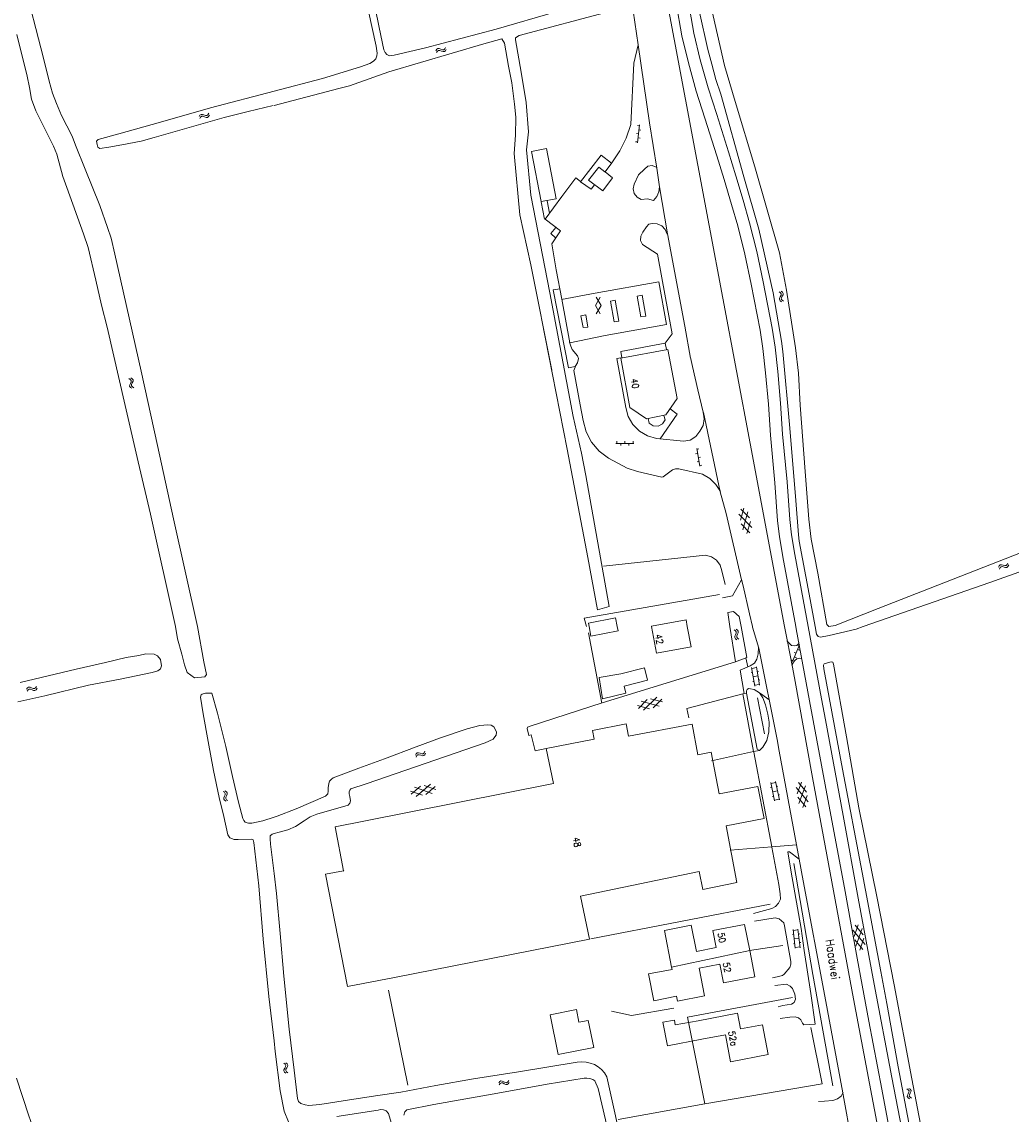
# Model space of a CAD drawing. Header units: metres. Extents: x 189705 to 199106, y 581686 to 588448.
# Tile 408 of 555: x 195938 to 196180, y 587381 to 587648. Entities that reach past the tile are written whole.
import ezdxf

# ---------------------------------------------------------------- set-up
doc = ezdxf.new("R2010")
doc.units = ezdxf.units.M
doc.layers.add('B-WA-OG-GBKN-G', color=7, linetype='Continuous', lineweight=18)
doc.styles.add('Style-STANDARD', font='STANDARD.shx')

msp = doc.modelspace()

# ---------------------------------------------------------------- linework, layer by layer
at = {"layer": 'B-WA-OG-GBKN-G'}
for p, q in [((196039.644, 587640.89), (196039.853, 587641.24)), ((196039.853, 587641.24), (196040.111, 587641.442)), ((196040.111, 587641.442), (196040.449, 587641.439)), ((196040.449, 587641.439), (196040.827, 587641.288)), ((196040.827, 587641.288), (196041.207, 587641.137)), ((196041.207, 587641.137), (196041.536, 587641.132)), ((196041.536, 587641.132), (196041.803, 587641.337)), ((196041.803, 587641.337), (196042.014, 587641.687)), ((196041.96, 587640.865), (196042.17, 587641.216)), ((196039.801, 587640.419), (196040.012, 587640.767)), ((196040.012, 587640.767), (196040.272, 587640.968)), ((196040.272, 587640.968), (196040.598, 587640.966)), ((196040.598, 587640.966), (196040.985, 587640.817)), ((196040.985, 587640.817), (196041.364, 587640.664)), ((196041.364, 587640.664), (196041.693, 587640.659)), ((196041.693, 587640.659), (196041.96, 587640.865)), ((195981.662, 587624.76), (195981.868, 587625.112)), ((195981.868, 587625.112), (195982.124, 587625.316)), ((195982.124, 587625.316), (195982.462, 587625.317)), ((195982.462, 587625.317), (195982.841, 587625.169)), ((195982.841, 587625.169), (195983.222, 587625.022)), ((195983.222, 587625.022), (195983.551, 587625.02)), ((195983.551, 587625.02), (195983.817, 587625.226)), ((195983.817, 587625.226), (195984.024, 587625.579)), ((195983.978, 587624.757), (195984.185, 587625.109)), ((195981.823, 587624.29), (195982.031, 587624.641)), ((195982.031, 587624.641), (195982.289, 587624.843)), ((195982.289, 587624.843), (195982.616, 587624.845)), ((195982.616, 587624.845), (195983.004, 587624.7)), ((195983.004, 587624.7), (195983.384, 587624.55)), ((195983.384, 587624.55), (195983.713, 587624.548)), ((195983.713, 587624.548), (195983.978, 587624.757)), ((196088.947, 587622.597), (196089.444, 587622.541)), ((196088.974, 587618.367), (196089.466, 587622.739)), ((196088.723, 587620.609), (196089.22, 587620.553)), ((196089.332, 587621.547), (196089.829, 587621.491)), ((196088.499, 587618.622), (196088.996, 587618.566)), ((196089.108, 587619.559), (196089.605, 587619.503)), ((196079.86, 587580.605), (196078.676, 587578.557)), ((196080.074, 587578.557), (196078.892, 587580.605)), ((196123.64, 587581.918), (196123.966, 587581.674)), ((196123.733, 587580.339), (196123.697, 587580.012)), ((196123.697, 587580.012), (196123.876, 587579.726)), ((196123.922, 587580.7), (196123.733, 587580.339)), ((196123.876, 587579.726), (196124.204, 587579.483)), ((196124.107, 587581.071), (196123.922, 587580.7)), ((196123.966, 587581.674), (196124.14, 587581.396)), ((196124.14, 587581.396), (196124.107, 587581.071)), ((196124.124, 587582.028), (196124.452, 587581.787)), ((196124.219, 587580.449), (196124.183, 587580.122)), ((196124.183, 587580.122), (196124.36, 587579.837)), ((196124.406, 587580.813), (196124.219, 587580.449)), ((196124.36, 587579.837), (196124.689, 587579.593)), ((196124.593, 587581.174), (196124.406, 587580.813)), ((196124.452, 587581.787), (196124.628, 587581.511)), ((196124.628, 587581.511), (196124.593, 587581.174)), ((196079.856, 587576.509), (196078.676, 587578.557)), ((196080.074, 587578.557), (196078.888, 587576.509)), ((195965.303, 587560.611), (195964.962, 587560.837)), ((195964.825, 587560.475), (195964.484, 587560.701)), ((195964.646, 587558.789), (195964.663, 587559.127)), ((195964.836, 587558.523), (195964.646, 587558.789)), ((195964.663, 587559.127), (195964.831, 587559.498)), ((195965.017, 587560.199), (195964.825, 587560.475)), ((195964.831, 587559.498), (195964.998, 587559.871)), ((195965.177, 587558.299), (195964.836, 587558.523)), ((195964.998, 587559.871), (195965.017, 587560.199)), ((195965.127, 587558.93), (195965.143, 587559.255)), ((195965.316, 587558.661), (195965.127, 587558.93)), ((195965.143, 587559.255), (195965.308, 587559.636)), ((195965.497, 587560.335), (195965.303, 587560.611)), ((195965.308, 587559.636), (195965.478, 587560.007)), ((195965.655, 587558.435), (195965.316, 587558.661)), ((195965.478, 587560.007), (195965.497, 587560.335)), ((196083.675, 587544.819), (196088.075, 587544.819)), ((196083.875, 587545.319), (196083.875, 587544.819)), ((196084.875, 587544.819), (196084.875, 587544.319)), ((196085.875, 587545.319), (196085.875, 587544.819)), ((196086.875, 587544.819), (196086.875, 587544.319)), ((196087.875, 587545.319), (196087.875, 587544.819)), ((196103.693, 587542.376), (196103.201, 587542.287)), ((196103.479, 587543.557), (196104.263, 587539.227)), ((196104.007, 587543.449), (196103.515, 587543.36)), ((196104.049, 587540.408), (196103.557, 587540.319)), ((196104.363, 587541.481), (196103.871, 587541.392)), ((196104.719, 587539.513), (196104.227, 587539.424)), ((196114.167, 587525.995), (196115, 587528.929)), ((196114.269, 587528.745), (196116.395, 587526.557)), ((196113.786, 587527.504), (196116.989, 587524.206)), ((196114.76, 587523.643), (196116.014, 587528.064)), ((196114.378, 587525.155), (196116.503, 587522.966)), ((196115.774, 587522.782), (196116.607, 587525.719)), ((196179.462, 587515.157), (196179.639, 587515.526)), ((196177.355, 587514.511), (196177.53, 587514.879)), ((196177.53, 587514.879), (196177.767, 587515.104)), ((196177.555, 587514.056), (196177.732, 587514.423)), ((196177.732, 587514.423), (196177.973, 587514.647)), ((196177.767, 587515.104), (196178.105, 587515.133)), ((196177.973, 587514.647), (196178.297, 587514.675)), ((196178.105, 587515.133), (196178.495, 587515.018)), ((196178.297, 587514.675), (196178.697, 587514.564)), ((196178.495, 587515.018), (196178.887, 587514.903)), ((196178.697, 587514.564), (196179.088, 587514.446)), ((196178.887, 587514.903), (196179.215, 587514.929)), ((196179.088, 587514.446), (196179.416, 587514.472)), ((196179.215, 587514.929), (196179.462, 587515.157)), ((196179.416, 587514.472), (196179.662, 587514.703)), ((196179.662, 587514.703), (196179.839, 587515.071)), ((196112.63, 587499.186), (196112.969, 587498.96)), ((196112.81, 587497.614), (196112.792, 587497.286)), ((196112.792, 587497.286), (196112.986, 587497.01)), ((196112.979, 587497.986), (196112.81, 587497.614)), ((196112.969, 587498.96), (196113.158, 587498.692)), ((196113.143, 587498.366), (196112.979, 587497.986)), ((196112.986, 587497.01), (196113.328, 587496.785)), ((196113.107, 587499.323), (196113.448, 587499.1)), ((196113.158, 587498.692), (196113.143, 587498.366)), ((196113.289, 587497.752), (196113.271, 587497.423)), ((196113.271, 587497.423), (196113.464, 587497.147)), ((196113.456, 587498.125), (196113.289, 587497.752)), ((196113.448, 587499.1), (196113.639, 587498.834)), ((196113.622, 587498.496), (196113.456, 587498.125)), ((196113.464, 587497.147), (196113.805, 587496.922)), ((196113.639, 587498.834), (196113.622, 587498.496)), ((196126.951, 587491.448), (196128.602, 587495.527)), ((196128.063, 587495.529), (196128.527, 587495.342)), ((196128.152, 587494.415), (196128.615, 587494.227)), ((196126.563, 587491.821), (196127.027, 587491.634)), ((196127.313, 587493.675), (196127.777, 587493.488)), ((196127.402, 587492.561), (196127.865, 587492.373)), ((196116.787, 587488.78), (196117.083, 587488.831)), ((196117.669, 587485.431), (196116.888, 587489.964)), ((196116.922, 587489.767), (196118.104, 587489.971)), ((196118.852, 587485.635), (196118.07, 587490.168)), ((196118.283, 587488.936), (196118.578, 587488.987)), ((196117.178, 587486.515), (196117.473, 587486.566)), ((196117.278, 587487.697), (196118.461, 587487.901)), ((196118.639, 587486.868), (196118.935, 587486.919)), ((195939.444, 587484.645), (195939.664, 587484.988)), ((195939.584, 587484.169), (195939.807, 587484.51)), ((195939.664, 587484.988), (195939.928, 587485.181)), ((195939.807, 587484.51), (195940.074, 587484.702)), ((195939.928, 587485.181), (195940.267, 587485.167)), ((195940.074, 587484.702), (195940.4, 587484.689)), ((195940.267, 587485.167), (195940.639, 587485.004)), ((195940.4, 587484.689), (195940.782, 587484.528)), ((195940.639, 587485.004), (195941.013, 587484.84)), ((195940.782, 587484.528), (195941.155, 587484.362)), ((195941.013, 587484.84), (195941.342, 587484.825)), ((195941.155, 587484.362), (195941.483, 587484.346)), ((195941.342, 587484.825), (195941.616, 587485.02)), ((195941.483, 587484.346), (195941.757, 587484.544)), ((195941.616, 587485.02), (195941.838, 587485.363)), ((195941.757, 587484.544), (195941.979, 587484.887)), ((196117.635, 587485.628), (196118.818, 587485.832)), ((196091.936, 587479.899), (196088.994, 587480.704)), ((196089.186, 587479.975), (196091.353, 587482.122)), ((196094.283, 587480.514), (196089.849, 587481.727)), ((196090.431, 587479.503), (196093.699, 587482.738)), ((196095.134, 587481.536), (196092.189, 587482.341)), ((196092.774, 587480.118), (196094.943, 587482.263)), ((196034.607, 587468.501), (196034.789, 587468.865)), ((196034.789, 587468.865), (196035.032, 587469.085)), ((196034.798, 587468.042), (196034.983, 587468.405)), ((196034.983, 587468.405), (196035.228, 587468.624)), ((196035.032, 587469.085), (196035.37, 587469.107)), ((196035.228, 587468.624), (196035.553, 587468.646)), ((196035.37, 587469.107), (196035.757, 587468.984)), ((196035.553, 587468.646), (196035.95, 587468.526)), ((196035.757, 587468.984), (196036.147, 587468.861)), ((196035.95, 587468.526), (196036.338, 587468.401)), ((196036.147, 587468.861), (196036.476, 587468.881)), ((196036.338, 587468.401), (196036.667, 587468.42)), ((196036.476, 587468.881), (196036.727, 587469.104)), ((196036.667, 587468.42), (196036.918, 587468.645)), ((196036.727, 587469.104), (196036.912, 587469.469)), ((196036.918, 587468.645), (196037.102, 587469.01)), ((196123.719, 587457.568), (196122.772, 587462.069)), ((196128.063, 587459.081), (196129.118, 587461.943)), ((195987.863, 587459.438), (195987.519, 587459.659)), ((195988.059, 587459.165), (195987.863, 587459.438)), ((195988.339, 587459.58), (195987.995, 587459.801)), ((195988.537, 587459.307), (195988.339, 587459.58)), ((195988.522, 587458.979), (195988.537, 587459.307)), ((196036.308, 587458.721), (196033.433, 587459.741)), ((196033.571, 587459.001), (196035.891, 587460.981)), ((196038.694, 587459.162), (196034.362, 587460.698)), ((196034.778, 587458.438), (196038.275, 587461.423)), ((196039.618, 587460.118), (196036.74, 587461.139)), ((196037.16, 587458.878), (196039.481, 587460.858)), ((196121.541, 587460.635), (196121.834, 587460.697)), ((196122.545, 587457.321), (196121.598, 587461.822)), ((196121.639, 587461.626), (196122.813, 587461.873)), ((196122.071, 587459.571), (196123.245, 587459.818)), ((196123.029, 587460.846), (196123.323, 587460.908)), ((196127.799, 587460.614), (196130.74, 587457.081)), ((196128.376, 587461.815), (196130.328, 587459.471)), ((196128.475, 587456.69), (196130.064, 587461.003)), ((195987.707, 587457.75), (195987.719, 587458.088)), ((195987.9, 587457.486), (195987.707, 587457.75)), ((195987.719, 587458.088), (195987.882, 587458.461)), ((195987.882, 587458.461), (195988.044, 587458.836)), ((195988.244, 587457.267), (195987.9, 587457.486)), ((195988.044, 587458.836), (195988.059, 587459.165)), ((195988.185, 587457.897), (195988.197, 587458.223)), ((195988.378, 587457.631), (195988.185, 587457.897)), ((195988.197, 587458.223), (195988.357, 587458.605)), ((195988.357, 587458.605), (195988.522, 587458.979)), ((195988.72, 587457.409), (195988.378, 587457.631)), ((196122.014, 587458.386), (196122.308, 587458.448)), ((196122.504, 587457.516), (196123.678, 587457.763)), ((196123.461, 587458.793), (196123.755, 587458.855)), ((196128.21, 587458.227), (196130.161, 587455.882)), ((196129.42, 587455.754), (196130.475, 587458.619)), ((196126.881, 587424.658), (196127.179, 587424.694)), ((196127.593, 587421.269), (196127.041, 587425.835)), ((196127.065, 587425.637), (196128.256, 587425.781)), ((196128.784, 587421.413), (196128.232, 587425.979)), ((196128.382, 587424.738), (196128.68, 587424.774)), ((196141.702, 587425.684), (196144.687, 587422.187)), ((196141.985, 587424.154), (196143.005, 587427.029)), ((196142.265, 587426.891), (196144.245, 587424.571)), ((196142.426, 587421.768), (196143.962, 587426.1)), ((196127.157, 587422.376), (196127.454, 587422.412)), ((196127.317, 587423.552), (196128.508, 587423.696)), ((196128.634, 587422.655), (196128.932, 587422.691)), ((196142.142, 587423.302), (196144.122, 587420.981)), ((196143.382, 587420.844), (196144.403, 587423.722)), ((196127.569, 587421.467), (196128.76, 587421.611)), ((196002.422, 587393.155), (196002.735, 587392.894)), ((196002.735, 587392.894), (196002.894, 587392.607)), ((196002.894, 587392.607), (196002.844, 587392.285)), ((196002.912, 587393.24), (196003.227, 587392.981)), ((196003.227, 587392.981), (196003.387, 587392.696)), ((196003.387, 587392.696), (196003.334, 587392.361)), ((196002.431, 587391.573), (196002.377, 587391.249)), ((196002.377, 587391.249), (196002.541, 587390.954)), ((196002.639, 587391.924), (196002.431, 587391.573)), ((196002.541, 587390.954), (196002.856, 587390.693)), ((196002.844, 587392.285), (196002.639, 587391.924)), ((196002.923, 587391.658), (196002.868, 587391.333)), ((196002.868, 587391.333), (196003.03, 587391.038)), ((196003.128, 587392.011), (196002.923, 587391.658)), ((196003.03, 587391.038), (196003.345, 587390.778)), ((196003.334, 587392.361), (196003.128, 587392.011)), ((196055.014, 587388.329), (196055.255, 587388.658)), ((196055.125, 587387.845), (196055.368, 587388.172)), ((196055.255, 587388.658), (196055.53, 587388.834)), ((196055.368, 587388.172), (196055.646, 587388.347)), ((196055.53, 587388.834), (196055.867, 587388.8)), ((196055.646, 587388.347), (196055.971, 587388.314)), ((196055.867, 587388.8), (196056.229, 587388.613)), ((196055.971, 587388.314), (196056.342, 587388.13)), ((196056.229, 587388.613), (196056.593, 587388.428)), ((196056.342, 587388.13), (196056.704, 587387.942)), ((196056.593, 587388.428), (196056.92, 587388.392)), ((196056.704, 587387.942), (196057.032, 587387.906)), ((196056.92, 587388.392), (196057.205, 587388.57)), ((196057.032, 587387.906), (196057.317, 587388.086)), ((196057.205, 587388.57), (196057.448, 587388.899)), ((196057.317, 587388.086), (196057.56, 587388.415)), ((196154.932, 587386.879), (196155.264, 587386.641)), ((196155.056, 587385.302), (196155.026, 587384.974)), ((196155.026, 587384.974), (196155.211, 587384.692)), ((196155.238, 587385.667), (196155.056, 587385.302)), ((196155.211, 587384.692), (196155.544, 587384.455)), ((196155.416, 587386.041), (196155.238, 587385.667)), ((196155.264, 587386.641), (196155.443, 587386.366)), ((196155.414, 587386.998), (196155.747, 587386.763)), ((196155.443, 587386.366), (196155.416, 587386.041)), ((196155.54, 587385.422), (196155.51, 587385.094)), ((196155.51, 587385.094), (196155.693, 587384.812)), ((196155.72, 587385.788), (196155.54, 587385.422)), ((196155.693, 587384.812), (196156.026, 587384.575)), ((196155.9, 587386.153), (196155.72, 587385.788)), ((196155.747, 587386.763), (196155.928, 587386.491)), ((196155.928, 587386.491), (196155.9, 587386.153))]:
    msp.add_line(p, q, dxfattribs=at)
at = {"layer": 'B-WA-OG-GBKN-G', "flags": 128}
for points in [[(196132.435, 587500), (196130.992, 587507.909), (196128.527, 587520.873), (196128.358, 587522.435), (196127.736, 587530.859), (196126.251, 587548.54), (196124.584, 587567.291), (196124.264, 587569.806), (196122.201, 587581.679), (196118.639, 587597.239), (196114.996, 587610.059), (196109.365, 587630.227), (196108.118, 587633.886), (196107.155, 587637.567), (196106.165, 587641.168), (196104.153, 587650.352), (196102.492, 587658.868), (196101.879, 587662.041), (196099.16, 587676.388), (196094.171, 587701.653), (196089.89, 587724.451), (196087.651, 587736.563), (196084.24, 587759.942), (196082.756, 587776.698)], [(196000, 587765.295), (196005.042, 587743.189), (196010.511, 587718.38), (196016.081, 587693.392), (196020.138, 587674.302), (196025.754, 587646.596), (196026.913, 587641.08), (196027.217, 587640.419), (196027.648, 587639.986), (196027.902, 587639.808), (196028.283, 587639.654), (196029.376, 587639.805), (196037.079, 587641.621), (196054.344, 587646.138), (196069.016, 587650.381), (196071.787, 587651.088)], [(196000, 587631.015), (196011.906, 587634.093), (196021.136, 587636.923), (196023.45, 587637.783), (196024.341, 587638.34), (196024.927, 587638.923), (196025.156, 587639.609), (196025.209, 587640.321), (196025.008, 587641.998), (196023.043, 587650.895), (196018.378, 587671.078), (196016.388, 587680.28), (196011.5, 587703.412), (196005.656, 587731.652), (196000, 587756.592)], [(196069.983, 587731.481), (196071.723, 587727.127), (196072.963, 587721.212), (196076.327, 587703.37), (196080.988, 587679.18), (196083.949, 587658.18), (196084.679, 587652.92), (196084.513, 587651.962), (196083.783, 587651.189), (196082.113, 587650.488), (196059.994, 587644.593), (196059.075, 587644.045), (196059.095, 587643.575), (196060.469, 587635.623)], [(196083.96, 587678.816), (196085.886, 587664.607), (196089.1, 587642.349), (196091.906, 587623.265), (196093.685, 587612.12), (196094.33, 587607.601), (196096.3, 587596.059), (196100.537, 587573.468), (196101.917, 587565.648)], [(195981.286, 587500), (195975.384, 587526.382), (195971.474, 587544.262), (195967.437, 587562.444), (195961.037, 587591.08), (195960.15, 587595.026), (195959.26, 587597.64), (195957.36, 587602.988), (195953.739, 587611.901), (195951.438, 587617.751), (195950.607, 587619.949), (195947.995, 587625), (195946.757, 587627.993), (195945.808, 587630.489), (195944.976, 587633.46), (195943.552, 587639.045), (195938.569, 587658.384), (195933.534, 587676.473)], [(196092.162, 587674.636), (196106.537, 587598.12), (196116.588, 587544.746)], [(196104.731, 587661.692), (196110.24, 587637.25), (196112.902, 587628.468), (196117.681, 587612.457), (196123.713, 587591.468), (196125.424, 587582.302), (196127.69, 587568.156), (196128.376, 587562.033), (196128.813, 587554.196), (196130.007, 587537.952), (196130.9, 587526.308), (196131.519, 587521.391), (196133.132, 587513.019), (196135.298, 587500.49)], [(196127.74, 587500), (196124.58, 587517.058), (196123.702, 587522.016), (196123.261, 587525.893), (196122.587, 587535.153), (196121.514, 587546.836), (196121.021, 587554.436), (196120.306, 587562.057), (196119.665, 587568.006), (196118.98, 587572.506), (196116.806, 587583.785), (196115.237, 587591.073), (196113.52, 587598.042), (196111.998, 587603.262), (196110.224, 587609.381), (196108.434, 587615.14), (196105.495, 587624.371), (196103.364, 587630.982), (196101.443, 587637.918), (196099.841, 587644.562), (196098.402, 587652.565)], [(196130.791, 587500), (196127.528, 587517.613), (196126.673, 587522.443), (196126.248, 587526.179), (196125.578, 587535.378), (196124.507, 587547.043), (196124.013, 587554.667), (196123.29, 587562.367), (196122.641, 587568.39), (196121.937, 587573.016), (196119.747, 587584.378), (196118.16, 587591.75), (196116.419, 587598.817), (196114.803, 587604.359), (196113.086, 587610.283), (196111.267, 587616.13), (196108.361, 587625.257), (196106.239, 587631.842), (196104.345, 587638.681), (196102.782, 587645.163), (196101.423, 587652.712)], [(195937.027, 587644.821), (195939.573, 587634.648), (195940.107, 587631.915), (195940.642, 587629.003)], [(196051.393, 587642.574), (196055.785, 587643.776), (196056.386, 587642.75), (196057.36, 587637.138), (196058.221, 587633.009), (196058.897, 587627.778), (196059.228, 587624.621), (196059.133, 587620.237), (196058.767, 587615.731), (196060.167, 587600.703), (196062.837, 587588.477), (196067.991, 587562.756)], [(196051.393, 587642.574), (196028.123, 587635.691)], [(196087.344, 587622.813), (196088.106, 587637.816), (196089.102, 587642.37)], [(196028.123, 587635.691), (196018.459, 587632.329), (196015.891, 587631.672), (196000, 587627.479)], [(196073.247, 587551.386), (196067.488, 587581.682), (196062.883, 587605.539), (196061.777, 587616.646), (196062.284, 587621.021), (196061.684, 587628.185), (196060.469, 587635.623)], [(196000, 587631.015), (195984.48, 587626.915), (195972.178, 587623.416), (195961.985, 587620.57), (195956.922, 587619.178), (195956.536, 587618.732), (195956.684, 587617.93), (195956.833, 587617.276), (195957.337, 587616.979), (195959.534, 587617.276), (195962.77, 587617.871), (195967.46, 587618.792), (195970.677, 587619.647), (195978.692, 587621.935), (195987.786, 587624.51), (195993.702, 587626.021), (195999.817, 587627.447)], [(195940.642, 587629.003), (195941.71, 587626.211), (195946.033, 587617.565), (195946.864, 587615.545), (195948.289, 587610.079), (195949.298, 587607.405), (195953.382, 587596.095), (195954.51, 587592.768), (195956.35, 587584.746), (195957.766, 587578.663), (195959.191, 587573.256), (195963.58, 587554.096), (195966.779, 587540.302), (195969.747, 587527.468), (195975.861, 587500)], [(196087.344, 587622.813), (196086.182, 587619.5), (196084.617, 587616.358), (196082.673, 587613.435)], [(196069.069, 587604.671), (196066.708, 587616.951), (196063.05, 587616.233), (196065.374, 587603.957), (196069.069, 587604.671)], [(196082.623, 587613.387), (196080.062, 587615.338), (196075.055, 587608.848), (196077.62, 587607.004), (196078.461, 587608.078)], [(196082.673, 587613.435), (196081.043, 587611.265), (196082.868, 587609.777), (196080.448, 587606.642), (196077, 587609.199), (196079.522, 587612.407), (196081.013, 587611.231)], [(196088.196, 587608.23), (196089.212, 587610.497), (196090.707, 587611.924)], [(196090.707, 587611.924), (196091.524, 587612.619), (196092.581, 587612.801), (196093.584, 587612.419)], [(196075.061, 587608.861), (196073.856, 587609.789), (196070.432, 587605.225), (196066.349, 587599.688), (196070.123, 587596.789), (196067.973, 587593.616), (196069.059, 587587.273), (196070.491, 587580.061), (196072.392, 587569.453), (196081.042, 587571.175), (196096.107, 587573.897), (196094.197, 587584.355), (196078.613, 587581.539), (196070.398, 587580.036)], [(196089.888, 587604.522), (196088.864, 587605.056), (196088.167, 587605.977), (196087.929, 587607.107), (196088.196, 587608.23)], [(196094.322, 587607.602), (196094.203, 587606.347), (196093.703, 587605.19), (196092.872, 587604.243)], [(196065.395, 587603.946), (196066.215, 587599.678)], [(196066.844, 587604.161), (196067.436, 587601.148)], [(196089.888, 587604.522), (196091.428, 587604.633), (196092.872, 587604.243)], [(196091.184, 587597.826), (196091.747, 587598.43), (196092.56, 587598.58)], [(196092.56, 587598.58), (196093.796, 587598.547), (196094.927, 587598.048), (196095.786, 587597.16), (196096.246, 587596.012)], [(196069.005, 587597.627), (196067.765, 587596.196), (196068.928, 587595.101)], [(196090.187, 587593.489), (196089.744, 587594.461), (196089.772, 587595.528), (196090.266, 587596.475)], [(196090.266, 587596.475), (196091.184, 587597.826)], [(196090.187, 587593.489), (196093.837, 587591.075), (196095.85, 587580.44), (196097.484, 587571.628), (196095.78, 587569.306), (196096.066, 587567.759)], [(196073.723, 587563.598), (196072.069, 587563.261), (196068.358, 587582.386), (196070.012, 587582.627)], [(196084.44, 587574.752), (196083.521, 587579.857), (196082.333, 587579.61), (196083.251, 587574.518), (196084.44, 587574.752)], [(196090.983, 587575.966), (196090.147, 587581.058), (196088.919, 587580.848), (196089.826, 587575.744), (196090.983, 587575.966)], [(196065.511, 587575.386), (196071.769, 587543.429), (196076.814, 587516.877), (196079.162, 587504.121), (196082.069, 587504.893), (196076.363, 587536.981), (196075.3, 587542.448)], [(196076.809, 587573.28), (196076.314, 587576.28), (196075.089, 587576.052), (196075.677, 587573.13), (196076.809, 587573.28)], [(196072.359, 587569.556), (196072.644, 587568.582), (196072.965, 587567.793), (196074.321, 587566.237), (196074.504, 587565.543)], [(196095.776, 587569.323), (196084.894, 587567.267), (196085.17, 587565.761)], [(196098.683, 587555.756), (196096.424, 587567.814), (196084.891, 587565.689), (196087.137, 587553.618), (196091.161, 587550.832), (196095.937, 587551.765), (196098.683, 587555.756)], [(196073.723, 587563.598), (196074.247, 587564.517), (196074.504, 587565.543)], [(196086.097, 587553.564), (196083.922, 587565.549), (196084.896, 587565.709)], [(196101.925, 587565.856), (196102.431, 587563.598), (196103.777, 587557.907), (196105.088, 587552.412)], [(196075.684, 587550.428), (196074.975, 587554.214), (196073.351, 587562.684), (196073.733, 587563.46)], [(196086.097, 587553.564), (196086.705, 587551.373), (196087.85, 587549.409), (196089.456, 587547.8), (196091.419, 587546.652), (196093.608, 587546.04)], [(196094.54, 587545.959), (196098.695, 587551.985), (196096.97, 587553.226)], [(196073.247, 587551.386), (196075.3, 587542.448)], [(196075.684, 587550.428), (196076.393, 587547.641), (196077.71, 587545.084), (196079.569, 587542.889), (196081.873, 587541.168)], [(196091.573, 587550.912), (196091.802, 587549.789)], [(196095.716, 587550.614), (196095.069, 587549.603), (196094, 587549.057), (196092.802, 587549.125), (196091.802, 587549.789)], [(196095.46, 587551.64), (196095.716, 587550.614)], [(196104.226, 587547.818), (196105.03, 587549.222), (196105.329, 587550.812), (196105.088, 587552.412)], [(196105.113, 587552.39), (196109.202, 587532.996), (196110.675, 587527.685), (196114.453, 587511.424), (196112.224, 587507.517), (196109.817, 587507.006)], [(196100.26, 587545.333), (196101.879, 587545.61), (196103.271, 587546.482), (196104.226, 587547.818)], [(196093.608, 587546.04), (196100.26, 587545.333)], [(196124.995, 587500), (196116.588, 587544.746)], [(196081.873, 587541.168), (196086.479, 587538.744), (196088.995, 587537.895), (196094.922, 587536.573), (196095.274, 587536.636), (196097.544, 587538.333)], [(196097.544, 587538.333), (196098.306, 587538.606), (196099.114, 587538.572)], [(196099.114, 587538.572), (196104.912, 587537.277)], [(196104.912, 587537.277), (196106.656, 587536.18), (196108.134, 587534.745), (196109.281, 587533.033)], [(196135.298, 587500.49), (196135.776, 587500.016), (196137.33, 587500.243), (196147.884, 587504.434), (196188.391, 587520.238), (196206.116, 587526.921)], [(196206.779, 587522.364), (196195.375, 587517.941), (196175.183, 587510.808), (196144.231, 587500)], [(196080.69, 587514.743), (196105.625, 587517.475)], [(196109.643, 587513.592), (196109.197, 587515.024), (196108.307, 587516.23), (196107.071, 587517.079), (196105.625, 587517.475)], [(196109.643, 587513.592), (196110.439, 587510.252)], [(196114.812, 587509.93), (196114.442, 587511.53)], [(196076.466, 587500), (196075.959, 587502.027), (196109.073, 587507.844)], [(196117.088, 587500), (196116.394, 587503.085), (196114.812, 587509.93)], [(196084.004, 587500), (196083.607, 587502.092), (196076.986, 587500.835)], [(196111.605, 587500), (196111.052, 587503.421), (196112.502, 587503.688)], [(196112.502, 587503.688), (196113.838, 587502.489), (196114.315, 587500)], [(195978.776, 587488.717), (195978.116, 587490.614), (195977.415, 587493.236), (195976.382, 587497.002), (195975.861, 587500)], [(195981.286, 587500), (195982.829, 587491.337), (195983.444, 587488.241)], [(196076.986, 587500.835), (196077.145, 587500)], [(196077.145, 587500), (196077.588, 587497.666), (196084.209, 587498.923), (196084.004, 587500)], [(196092.434, 587500), (196092.417, 587500.09), (196100.862, 587501.662)], [(196101.173, 587500), (196102.105, 587495.028), (196093.662, 587493.446), (196092.434, 587500)], [(196100.862, 587501.662), (196101.173, 587500)], [(196114.315, 587500), (196115.763, 587492.451), (196113.002, 587491.35), (196111.605, 587500)], [(196123.154, 587472.387), (196118.636, 587494.704), (196117.13, 587499.814), (196117.088, 587500)], [(196125.69, 587496.299), (196124.995, 587500)], [(196127.841, 587499.454), (196127.74, 587500)], [(196127.84, 587499.459), (196131.077, 587481.808)], [(196130.791, 587500), (196134.028, 587482.349)], [(196144.231, 587500), (196142.478, 587499.388), (196135.894, 587497.787), (196133.791, 587497.384), (196133.17, 587497.555), (196132.772, 587498.154), (196132.435, 587500)], [(196080.241, 587481.273), (196077.02, 587498.446)], [(196118.569, 587494.932), (196118.528, 587493.355), (196118.191, 587492.01), (196117.601, 587491.047), (196116.531, 587490.392), (196114.111, 587489.336), (196115.079, 587483.613)], [(196125.69, 587496.299), (196125.525, 587496.46)], [(196125.69, 587496.299), (196126.799, 587490.465)], [(196128.495, 587496.211), (196128.478, 587495.847), (196128.018, 587495.392), (196127.433, 587495.267), (196126.696, 587495.398), (196126.165, 587495.833), (196125.69, 587496.299)], [(195937.255, 587481.587), (195943.897, 587483.027), (195954.572, 587485.679), (195962.336, 587487.152), (195970.196, 587488.74), (195971.524, 587489.183), (195972.225, 587489.626), (195972.484, 587490.402), (195972.188, 587491.916), (195971.45, 587492.839), (195970.639, 587493.208), (195968.646, 587493.282), (195966.875, 587492.95), (195963.775, 587492.433), (195958.757, 587491.177), (195951.561, 587489.552), (195937.865, 587486.27)], [(196113.002, 587491.35), (196080.318, 587481.297), (196062.727, 587475.642), (196062.065, 587475.391), (196061.987, 587475.061), (196062.385, 587473.331), (196062.945, 587473.48)], [(196115.514, 587492.352), (196116.022, 587490.17)], [(196126.799, 587490.465), (196126.904, 587490.898), (196127.16, 587491.304), (196127.467, 587491.709), (196128.002, 587492.113), (196128.638, 587492.262), (196129.22, 587492.115)], [(196134.548, 587489.639), (196134.527, 587490.555), (196134.707, 587490.909), (196135.445, 587491.084), (196136.412, 587491.358), (196136.818, 587491.255), (196136.994, 587490.796), (196140.162, 587473.013), (196143.179, 587455.637), (196147.599, 587433.958), (196151.816, 587412.357), (196156.102, 587389.306), (196160.986, 587363.761)], [(195983.444, 587488.241), (195983.069, 587487.717), (195980.493, 587487.452), (195978.776, 587488.717)], [(196080.438, 587482.304), (196079.574, 587487.496), (196084.924, 587488.386), (196090.685, 587489.855), (196091.448, 587486.861), (196085.701, 587485.396), (196086.125, 587483.734), (196080.438, 587482.304)], [(196126.775, 587490.365), (196126.799, 587490.465)], [(196126.799, 587490.465), (196127.37, 587487.464), (196131.777, 587463.066), (196136.559, 587437.573), (196141.886, 587408.925), (196146.372, 587385.187), (196151.279, 587358.956), (196155.466, 587336.388), (196160.073, 587311.455), (196163.864, 587291.228), (196166.169, 587278.838), (196166.576, 587276.738)], [(196156.678, 587371.739), (196152.812, 587392.246), (196150.014, 587407.765), (196148.552, 587415.627), (196143.942, 587439.848), (196139.158, 587465.138), (196134.548, 587489.639)], [(196000, 587453.351), (195997.264, 587452.456), (195994.538, 587451.885), (195993.749, 587451.872), (195993.43, 587451.931), (195992.915, 587452.121), (195992.648, 587452.518), (195992.401, 587453.008), (195991.335, 587457.044), (195989.834, 587463.283), (195988.242, 587470.664), (195986.143, 587478.821), (195984.751, 587483.692), (195984.1, 587483.725), (195983.239, 587483.673), (195982.444, 587483.491), (195982.157, 587483.276), (195982.006, 587482.722), (195982.622, 587478.641), (195983.869, 587471.886), (195985.2, 587464.741), (195986.564, 587458.175), (195987.675, 587453.5), (195988.702, 587449.008), (195989.144, 587448.336), (195990.233, 587447.918), (195991.23, 587447.93), (195994.366, 587447.96), (195994.894, 587447.777), (195995.043, 587447.184), (195996.3, 587436.57), (195997.365, 587423.538), (195998.704, 587409.469), (196000, 587398.641)], [(196101.546, 587477.625), (196101.077, 587479.947), (196114.744, 587483.538)], [(196115.079, 587483.613), (196114.744, 587483.538)], [(196114.744, 587483.538), (196117.4, 587469.397)], [(196115.079, 587483.613), (196115.634, 587483.711)], [(196115.634, 587483.711), (196115.637, 587484.27), (196115.817, 587484.625), (196116.173, 587484.801), (196116.656, 587484.774), (196117.494, 587484.617), (196118.867, 587483.742)], [(196118.867, 587483.742), (196119.67, 587482.547), (196120.323, 587480.815), (196120.896, 587478.575), (196121.166, 587476.566), (196121.155, 587474.202), (196120.611, 587472.095), (196119.663, 587470.448), (196118.871, 587469.638), (196118.288, 587470.023), (196115.634, 587483.711)], [(196118.867, 587483.742), (196119.344, 587483.438), (196121.189, 587482.092)], [(196120.085, 587473.75), (196118.323, 587482.528)], [(196158.385, 587335.738), (196152.388, 587367.668), (196148.82, 587386.776), (196145.622, 587403.466), (196142.773, 587418.884), (196139.679, 587436.082), (196136.034, 587455.165), (196132.863, 587472.186), (196131.077, 587481.808)], [(196134.028, 587482.349), (196134.971, 587477.208), (196139.332, 587453.75), (196142.996, 587433.575), (196146.885, 587412.534), (196151.249, 587389.636), (196156.505, 587362.259), (196161.591, 587336.306)], [(196000, 587449.371), (196000.028, 587449.384), (196001.293, 587449.696), (196003.386, 587450.275), (196005.269, 587451.082), (196007.401, 587452.455), (196008.848, 587453.424), (196010.457, 587454.055), (196018.14, 587456.303), (196018.564, 587456.791), (196018.727, 587457.345), (196018.578, 587458.453), (196018.416, 587459.046), (196018.41, 587459.573), (196018.547, 587460.003), (196018.795, 587460.303), (196022.548, 587461.472), (196051.71, 587471.567), (196053.652, 587472.471), (196054.024, 587472.998), (196054.409, 587473.382), (196054.422, 587474.118), (196054.169, 587474.855), (196053.798, 587475.435), (196053.14, 587475.833), (196052.365, 587475.951), (196050.391, 587475.802), (196047.283, 587474.978), (196040.766, 587472.774)], [(196113.314, 587437.359), (196110.658, 587451.2), (196119.983, 587452.99), (196118.467, 587460.887), (196108.968, 587459.064), (196107.018, 587469.224), (196103.774, 587468.601), (196102.328, 587476.139), (196086.786, 587473.157), (196086.207, 587476.177), (196077.98, 587474.599), (196078.399, 587472.413), (196066.646, 587470.158), (196068.432, 587461.592), (196021.993, 587452.362), (196014.928, 587450.97), (196017.021, 587440.231)], [(196040.766, 587472.774), (196034.797, 587470.544), (196027.048, 587467.612), (196020.792, 587465.383), (196014.517, 587462.977), (196014.08, 587462.684), (196013.591, 587462.196), (196013.382, 587461.616), (196013.283, 587460.515), (196013.283, 587459.688), (196013.191, 587459.03), (196012.611, 587458.516), (196005.422, 587455.375), (196000.802, 587453.613), (196000, 587453.351)], [(196062.945, 587473.48), (196063.892, 587469.587), (196066.646, 587470.158)], [(196123.681, 587469.51), (196123.154, 587472.387)], [(196118.871, 587469.638), (196117.4, 587469.397), (196107.105, 587467.156)], [(196117.4, 587469.397), (196117.42, 587469.29), (196121.848, 587446.088)], [(196127.881, 587446.589), (196123.681, 587469.51)], [(196000, 587439.59), (195999.165, 587446.745), (195999.016, 587448.042), (195999.043, 587448.753), (195999.526, 587449.157), (196000, 587449.371)], [(196121.848, 587446.088), (196111.671, 587445.243)], [(196121.848, 587446.088), (196121.858, 587446.035), (196123.542, 587436.901), (196123.913, 587434.612), (196124.008, 587433.264), (196123.495, 587432.326), (196122.779, 587431.491), (196121.887, 587430.987), (196117.383, 587429.816)], [(196127.881, 587446.589), (196121.848, 587446.088)], [(196128.519, 587443.107), (196127.881, 587446.589)], [(196128.519, 587443.107), (196126.199, 587444.844), (196125.792, 587444.846), (196126.582, 587439.936), (196129.006, 587426.122), (196129.794, 587420.755), (196131.42, 587410.249), (196132.477, 587402.669), (196129.731, 587402.505), (196129.326, 587402.913), (196128.924, 587403.805), (196128.367, 587404.24), (196127.529, 587404.498), (196126.284, 587404.428), (196123.892, 587404.059)], [(196127.227, 587442.043), (196131.9, 587414.847), (196136.776, 587387.625)], [(196139.265, 587385.944), (196134.798, 587409.545), (196129.494, 587437.786), (196128.519, 587443.107)], [(196074.207, 587393.385), (196059.847, 587391.045), (196048.816, 587389.301), (196039.629, 587387.719), (196031.047, 587386.058), (196024.838, 587385.144), (196017.958, 587384.14), (196011.214, 587383.09), (196008.554, 587382.832), (196007.631, 587382.996), (196006.568, 587383.271), (196005.956, 587383.767), (196005.709, 587384.529), (196004.945, 587391.479), (196003.714, 587401.454), (196002.42, 587414.48), (196001.535, 587424.859), (196000.571, 587434.697), (196000, 587439.59)], [(196029.489, 587414.163), (196018.017, 587411.912), (196012.606, 587439.381), (196017.021, 587440.231)], [(196017.056, 587440.13), (196017.021, 587440.231)], [(196113.314, 587437.359), (196105.004, 587435.628), (196104.072, 587440.098), (196074.999, 587434.039)], [(196077.19, 587423.522), (196074.999, 587434.039)], [(196121.46, 587432.083), (196077.549, 587423.612)], [(196122.06, 587414.033), (196123.204, 587414.255), (196124.477, 587414.579), (196124.885, 587414.908), (196126.24, 587416.579), (196126.524, 587417.365), (196126.527, 587418.026), (196124.993, 587426.778), (196124.793, 587427.516), (196123.654, 587428.487), (196122.69, 587428.746), (196117.628, 587427.933)], [(196116.438, 587420.7), (196115.185, 587427.108), (196107.424, 587425.59), (196108.231, 587421.461), (196103.382, 587420.513), (196102.13, 587426.916), (196095.566, 587425.633), (196097.326, 587416.632)], [(196077.19, 587423.522), (196029.489, 587414.163)], [(196124.589, 587421.976), (196116.431, 587420.737)], [(196097.326, 587416.632), (196097.428, 587416.112), (196091.661, 587414.984), (196092.939, 587408.448), (196098.514, 587409.538), (196098.752, 587408.32), (196105.36, 587409.612), (196104.032, 587416.406), (196109.122, 587417.401), (196110.023, 587412.793), (196117.691, 587414.292), (196116.438, 587420.7)], [(196116.438, 587420.7), (196097.326, 587416.632)], [(196123.373, 587406.934), (196124.569, 587407.259), (196126.68, 587407.604), (196127.292, 587408.033), (196127.627, 587408.844), (196127.48, 587410.065), (196126.953, 587411.415), (196126.32, 587412.003), (196125.458, 587412.516), (196122.61, 587412.149)], [(196032.768, 587387.771), (196028.025, 587411.027)], [(196126.942, 587409.204), (196101.222, 587404.454), (196105.44, 587383.208)], [(196067.6, 587404.994), (196074.003, 587406.261), (196074.614, 587403.174), (196076.938, 587403.634), (196078.245, 587397.024), (196069.519, 587395.298), (196067.6, 587404.994)], [(196082.598, 587405.895), (196087.498, 587404.854), (196097.877, 587406.631)], [(196103.848, 587403.541), (196098.195, 587402.508), (196097.995, 587403.705), (196095.185, 587403.179), (196096.309, 587397.41), (196104.704, 587399.016)], [(196104.704, 587399.016), (196110.523, 587400.115), (196111.772, 587393.506), (196120.983, 587395.246), (196119.598, 587402.573), (196114.21, 587401.554), (196113.49, 587405.363), (196103.848, 587403.541)], [(196105.44, 587383.208), (196134.161, 587388.146), (196131.431, 587401.886)], [(196000, 587398.641), (196000.317, 587395.993), (196001.529, 587386.357), (196002.47, 587381.402), (196003.57, 587378.82)], [(196086.597, 587366.547), (196084.623, 587375.507), (196082.65, 587384.675), (196081.438, 587389.829)], [(195973.085, 587273.656), (195972.47, 587275.853), (195971.333, 587279.522), (195969.414, 587284.618), (195967.643, 587289.566), (195965.622, 587295.707), (195963.888, 587301.541), (195961.421, 587310.159), (195958.068, 587321.219), (195955.122, 587331.54), (195952.286, 587340.823), (195948.049, 587353.611), (195945.658, 587361.41), (195944.071, 587367.134), (195943.447, 587370.145), (195943.151, 587372.286), (195941.602, 587375.684), (195940.019, 587380.288), (195937, 587389.466)], [(196082.062, 587375.434), (196079.354, 587387.006), (196078.548, 587388.812), (196078.079, 587389.177), (196077.343, 587389.451), (196076.561, 587389.491), (196075.897, 587389.465), (196066.834, 587388.039), (196054.786, 587385.788), (196039.135, 587383.045), (196032.482, 587381.708), (196031.987, 587381.22), (196031.752, 587380.477)], [(196139.265, 587385.944), (196138.848, 587385.072), (196137.905, 587384.442), (196136.81, 587384.04), (196134.775, 587383.847), (196133.301, 587383.779)], [(196139.285, 587385.985), (196139.265, 587385.944)], [(196141.366, 587374.16), (196139.358, 587385.451), (196139.265, 587385.944)], [(196015.346, 587380.091), (196025.491, 587381.705), (196026.071, 587381.809), (196026.833, 587381.756), (196027.439, 587381.508), (196028.057, 587380.817), (196029.188, 587377.044)], [(196084.265, 587379.404), (196105.44, 587383.208)]]:
    msp.add_lwpolyline(points, dxfattribs=at)
at = {"layer": 'B-WA-OG-GBKN-G'}
msp.add_arc((196075.434, 587386.751), 6.747, 27.14396, 100.48275, dxfattribs=at)

# ---------------------------------------------------------------- texts
at = {"layer": 'B-WA-OG-GBKN-G', "style": 'Style-STANDARD'}
for s, height, rotation, p in [('40', 1.6, 280.78162, (196087.338, 587560.562)), ('42', 1.6, 281.95065, (196093.259, 587497.957)), ('48', 1.6, 280.48939, (196073.142, 587448.345)), ('50', 1.6, 280.48939, (196108.59, 587424.954)), ('Haadwei', 2, 278.33256, (196135.046, 587423.342)), ('52', 1.6, 281.07387, (196109.868, 587417.667)), ('52a', 1.6, 280.60206, (196111.194, 587400.87))]:
    msp.add_text(s, height=height, rotation=rotation, dxfattribs=at).set_placement(p)

doc.saveas('drawing.dxf')
